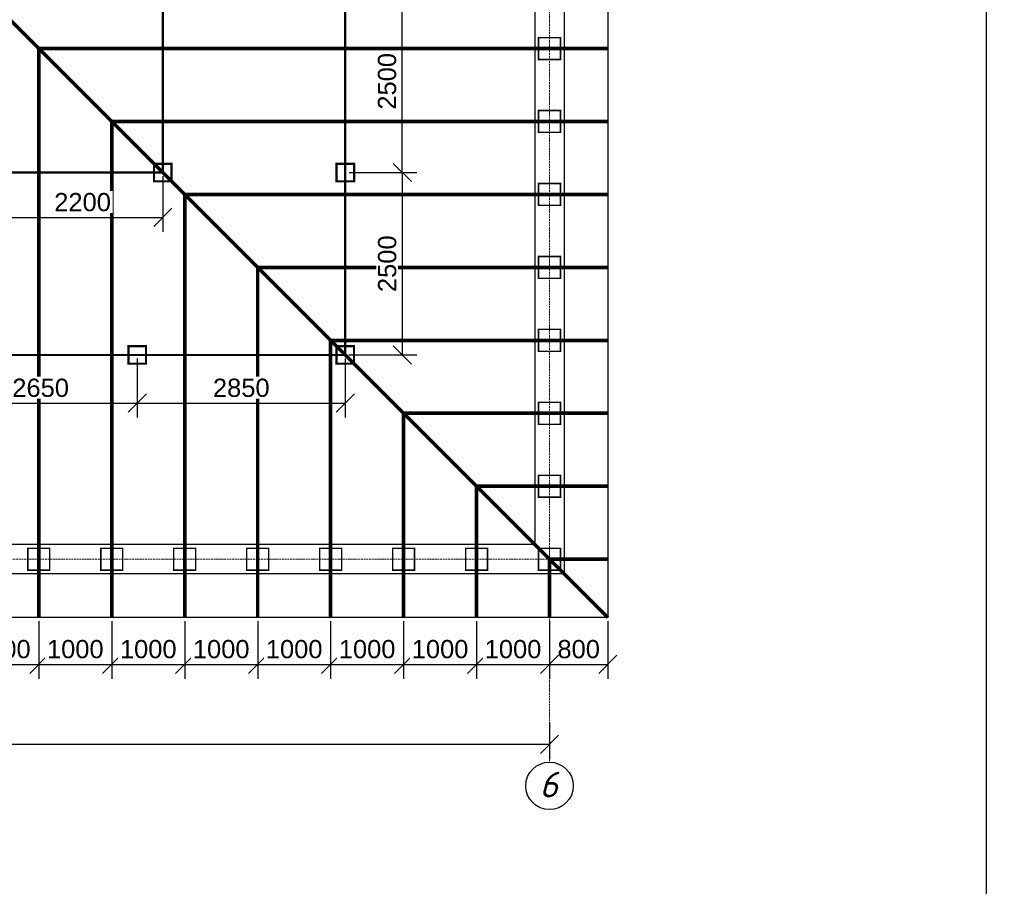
# Model space of a CAD drawing. Header units: millimetres. Extents: x 363306 to 7757304, y 1022887 to 1207196.
# Tile 690 of 1056: x 2379517 to 2393013, y 1065381 to 1077260. Entities that reach past the tile are written whole.
import ezdxf

# ---------------------------------------------------------------- set-up
doc = ezdxf.new("R2010")
doc.units = ezdxf.units.MM
doc.linetypes.add('ACAD_ISO10W100', pattern=[18, 12, -3, 0, -3])
doc.layers.add('0 @ 100', color=7, linetype='Continuous')
doc.layers.add('A3 pdf uchun', color=7, linetype='Continuous')
doc.layers.add('3 Стойка 150x150', color=94, linetype='Continuous', lineweight=30)
doc.layers.add('PLAN', color=250, linetype='Continuous', lineweight=25)
doc.styles.add('Arial Gyr', font='arial.ttf')
doc.styles.add('iso', font='isocpeur.TTF')
doc.styles.get("Standard").update_dxf_attribs({"font": 'isocpeui.ttf'})
doc.styles.add('ViTEXT', font='isocpeur.TTF')
doc.styles.add('ГОСТ 2.304', font='isocpeui.ttf')
doc.dimstyles.new('9580548', dxfattribs={"dimtxt": 250, "dimasz": 250, "dimexe": 200, "dimexo": 50, "dimgap": 80, "dimtad": 1, "dimtxsty": 'Arial Gyr', "dimblk": 'OBLIQUE', "dimcen": 2.5, "dimadec": 0, "dimazin": 0, "dimtfac": 1, "dimtmove": 0, "dimatfit": 1, "dimldrblk": 'OBLIQUE', "dimfxl": 0, "dimarcsym": 0})

# ---------------------------------------------------------------- blocks, each defined once
blk = doc.blocks.new('*U2058')
at = {"color": 5, "lineweight": 0, "const_width": 20}
blk.add_lwpolyline([(-150, 150), (150, 150), (150, -150), (-150, -150)], close=True, dxfattribs=at)
blk = doc.blocks.new('*U2059')
at = {"layer": 'A3 pdf uchun', "color": 0, "linetype": 'ByBlock', "lineweight": -2, "transparency": 16777216}
for p in [(19000, 0), (20000, 0), (21000, 0), (22000, 0), (23000, 0), (24000, 0)]:
    blk.add_blockref('*U2058', p, dxfattribs=at)
blk = doc.blocks.new('*U2054')
at = {"color": 5, "lineweight": 0, "const_width": 20}
blk.add_lwpolyline([(-150, 150), (150, 150), (150, -150), (-150, -150)], close=True, dxfattribs=at)
blk = doc.blocks.new('*U2055')
at = {"layer": 'A3 pdf uchun', "color": 0, "linetype": 'ByBlock', "lineweight": -2, "transparency": 16777216}
for p in [(0, 6000), (0, 5000), (0, 4000), (0, 3000), (0, 2000), (0, 1000), (0, 0)]:
    blk.add_blockref('*U2054', p, dxfattribs=at)
blk = doc.blocks.new('_Oblique')
at = {"color": 0, "linetype": 'ByBlock', "lineweight": -2}
blk.add_line((-0.5, -0.5), (0.5, 0.5), dxfattribs=at)
blk = doc.blocks.new('*D2060')
at = {"color": 0, "lineweight": -2, "ltscale": 0.05, "transparency": 16777216}
for p, q in [((2359779, 1067632), (2359779, 1067129)), ((2386779, 1067632), (2386779, 1067129)), ((2359779, 1067329), (2386779, 1067329))]:
    blk.add_line(p, q, dxfattribs=at)
at = {"layer": 'Defpoints', "color": 0, "lineweight": 30, "ltscale": 0.05, "transparency": 16777216}
for p in [(2359779, 1067682), (2386779, 1067682, 0), (2386779, 1067329)]:
    blk.add_point(p, dxfattribs=at)
at = {"color": 0, "lineweight": -2, "ltscale": 0.05, "transparency": 16777216, "xscale": 250, "yscale": 250, "zscale": 250, "rotation": 180}
blk.add_blockref('_Oblique', (2359779, 1067329), dxfattribs=at)
at = {"color": 0, "lineweight": -2, "ltscale": 0.05, "transparency": 16777216, "xscale": 250, "yscale": 250, "zscale": 250}
blk.add_blockref('_Oblique', (2386779, 1067329), dxfattribs=at)
at = {"color": 0, "lineweight": 0, "ltscale": 0.05, "transparency": 16777216, "insert": (2373279, 1067536), "char_height": 250, "attachment_point": 5, "style": 'Arial Gyr', "bg_fill": 3, "box_fill_scale": 1.1, "bg_fill_color": 256, "bg_fill_true_color": 13158600, "bg_fill_transparency": 0}
blk.add_mtext('26300', dxfattribs=at)
blk = doc.blocks.new('*D2112')
at = {"color": 0, "lineweight": -2, "ltscale": 0.05, "transparency": 16777216}
for p, q in [((2378779, 1069015), (2378779, 1068224)), ((2379779, 1069015), (2379779, 1068224)), ((2378779, 1068424), (2379779, 1068424))]:
    blk.add_line(p, q, dxfattribs=at)
at = {"layer": 'Defpoints', "color": 0, "lineweight": 30, "ltscale": 0.05, "transparency": 16777216}
for p in [(2378779, 1069065), (2379779, 1069065), (2379779, 1068424)]:
    blk.add_point(p, dxfattribs=at)
at = {"color": 0, "lineweight": -2, "ltscale": 0.05, "transparency": 16777216, "xscale": 250, "yscale": 250, "zscale": 250, "rotation": 180}
blk.add_blockref('_Oblique', (2378779, 1068424), dxfattribs=at)
at = {"color": 0, "lineweight": -2, "ltscale": 0.05, "transparency": 16777216, "xscale": 250, "yscale": 250, "zscale": 250}
blk.add_blockref('_Oblique', (2379779, 1068424), dxfattribs=at)
at = {"color": 0, "lineweight": 0, "ltscale": 0.05, "transparency": 16777216, "insert": (2379279, 1068631), "char_height": 250, "attachment_point": 5, "style": 'Arial Gyr', "bg_fill": 3, "box_fill_scale": 1.1, "bg_fill_color": 256, "bg_fill_true_color": 13158600, "bg_fill_transparency": 0}
blk.add_mtext('1000', dxfattribs=at)
blk = doc.blocks.new('*D2113')
at = {"color": 0, "lineweight": -2, "ltscale": 0.05, "transparency": 16777216}
for p, q in [((2379779, 1069015), (2379779, 1068224)), ((2380779, 1069015), (2380779, 1068224)), ((2379779, 1068424), (2380779, 1068424))]:
    blk.add_line(p, q, dxfattribs=at)
at = {"layer": 'Defpoints', "color": 0, "lineweight": 30, "ltscale": 0.05, "transparency": 16777216}
for p in [(2379779, 1069065), (2380779, 1069065), (2380779, 1068424)]:
    blk.add_point(p, dxfattribs=at)
at = {"color": 0, "lineweight": -2, "ltscale": 0.05, "transparency": 16777216, "xscale": 250, "yscale": 250, "zscale": 250, "rotation": 180}
blk.add_blockref('_Oblique', (2379779, 1068424), dxfattribs=at)
at = {"color": 0, "lineweight": -2, "ltscale": 0.05, "transparency": 16777216, "xscale": 250, "yscale": 250, "zscale": 250}
blk.add_blockref('_Oblique', (2380779, 1068424), dxfattribs=at)
at = {"color": 0, "lineweight": 0, "ltscale": 0.05, "transparency": 16777216, "insert": (2380279, 1068631), "char_height": 250, "attachment_point": 5, "style": 'Arial Gyr', "bg_fill": 3, "box_fill_scale": 1.1, "bg_fill_color": 256, "bg_fill_true_color": 13158600, "bg_fill_transparency": 0}
blk.add_mtext('1000', dxfattribs=at)
blk = doc.blocks.new('*D2114')
at = {"color": 0, "lineweight": -2, "ltscale": 0.05, "transparency": 16777216}
for p, q in [((2380779, 1069015), (2380779, 1068224)), ((2381779, 1069015), (2381779, 1068224)), ((2380779, 1068424), (2381779, 1068424))]:
    blk.add_line(p, q, dxfattribs=at)
at = {"layer": 'Defpoints', "color": 0, "lineweight": 30, "ltscale": 0.05, "transparency": 16777216}
for p in [(2380779, 1069065), (2381779, 1069065), (2381779, 1068424)]:
    blk.add_point(p, dxfattribs=at)
at = {"color": 0, "lineweight": -2, "ltscale": 0.05, "transparency": 16777216, "xscale": 250, "yscale": 250, "zscale": 250, "rotation": 180}
blk.add_blockref('_Oblique', (2380779, 1068424), dxfattribs=at)
at = {"color": 0, "lineweight": -2, "ltscale": 0.05, "transparency": 16777216, "xscale": 250, "yscale": 250, "zscale": 250}
blk.add_blockref('_Oblique', (2381779, 1068424), dxfattribs=at)
at = {"color": 0, "lineweight": 0, "ltscale": 0.05, "transparency": 16777216, "insert": (2381279, 1068631), "char_height": 250, "attachment_point": 5, "style": 'Arial Gyr', "bg_fill": 3, "box_fill_scale": 1.1, "bg_fill_color": 256, "bg_fill_true_color": 13158600, "bg_fill_transparency": 0}
blk.add_mtext('1000', dxfattribs=at)
blk = doc.blocks.new('*D2115')
at = {"color": 0, "lineweight": -2, "ltscale": 0.05, "transparency": 16777216}
for p, q in [((2381779, 1069015), (2381779, 1068224)), ((2382779, 1069015), (2382779, 1068224)), ((2381779, 1068424), (2382779, 1068424))]:
    blk.add_line(p, q, dxfattribs=at)
at = {"layer": 'Defpoints', "color": 0, "lineweight": 30, "ltscale": 0.05, "transparency": 16777216}
for p in [(2381779, 1069065), (2382779, 1069065), (2382779, 1068424)]:
    blk.add_point(p, dxfattribs=at)
at = {"color": 0, "lineweight": -2, "ltscale": 0.05, "transparency": 16777216, "xscale": 250, "yscale": 250, "zscale": 250, "rotation": 180}
blk.add_blockref('_Oblique', (2381779, 1068424), dxfattribs=at)
at = {"color": 0, "lineweight": -2, "ltscale": 0.05, "transparency": 16777216, "xscale": 250, "yscale": 250, "zscale": 250}
blk.add_blockref('_Oblique', (2382779, 1068424), dxfattribs=at)
at = {"color": 0, "lineweight": 0, "ltscale": 0.05, "transparency": 16777216, "insert": (2382279, 1068631), "char_height": 250, "attachment_point": 5, "style": 'Arial Gyr', "bg_fill": 3, "box_fill_scale": 1.1, "bg_fill_color": 256, "bg_fill_true_color": 13158600, "bg_fill_transparency": 0}
blk.add_mtext('1000', dxfattribs=at)
blk = doc.blocks.new('*D2116')
at = {"color": 0, "lineweight": -2, "ltscale": 0.05, "transparency": 16777216}
for p, q in [((2382779, 1069015), (2382779, 1068224)), ((2383779, 1069015), (2383779, 1068224)), ((2382779, 1068424), (2383779, 1068424))]:
    blk.add_line(p, q, dxfattribs=at)
at = {"layer": 'Defpoints', "color": 0, "lineweight": 30, "ltscale": 0.05, "transparency": 16777216}
for p in [(2382779, 1069065), (2383779, 1069065), (2383779, 1068424)]:
    blk.add_point(p, dxfattribs=at)
at = {"color": 0, "lineweight": -2, "ltscale": 0.05, "transparency": 16777216, "xscale": 250, "yscale": 250, "zscale": 250, "rotation": 180}
blk.add_blockref('_Oblique', (2382779, 1068424), dxfattribs=at)
at = {"color": 0, "lineweight": -2, "ltscale": 0.05, "transparency": 16777216, "xscale": 250, "yscale": 250, "zscale": 250}
blk.add_blockref('_Oblique', (2383779, 1068424), dxfattribs=at)
at = {"color": 0, "lineweight": 0, "ltscale": 0.05, "transparency": 16777216, "insert": (2383279, 1068631), "char_height": 250, "attachment_point": 5, "style": 'Arial Gyr', "bg_fill": 3, "box_fill_scale": 1.1, "bg_fill_color": 256, "bg_fill_true_color": 13158600, "bg_fill_transparency": 0}
blk.add_mtext('1000', dxfattribs=at)
blk = doc.blocks.new('*D2117')
at = {"color": 0, "lineweight": -2, "ltscale": 0.05, "transparency": 16777216}
for p, q in [((2383779, 1069015), (2383779, 1068224)), ((2384779, 1069015), (2384779, 1068224)), ((2383779, 1068424), (2384779, 1068424))]:
    blk.add_line(p, q, dxfattribs=at)
at = {"layer": 'Defpoints', "color": 0, "lineweight": 30, "ltscale": 0.05, "transparency": 16777216}
for p in [(2383779, 1069065), (2384779, 1069065), (2384779, 1068424)]:
    blk.add_point(p, dxfattribs=at)
at = {"color": 0, "lineweight": -2, "ltscale": 0.05, "transparency": 16777216, "xscale": 250, "yscale": 250, "zscale": 250, "rotation": 180}
blk.add_blockref('_Oblique', (2383779, 1068424), dxfattribs=at)
at = {"color": 0, "lineweight": -2, "ltscale": 0.05, "transparency": 16777216, "xscale": 250, "yscale": 250, "zscale": 250}
blk.add_blockref('_Oblique', (2384779, 1068424), dxfattribs=at)
at = {"color": 0, "lineweight": 0, "ltscale": 0.05, "transparency": 16777216, "insert": (2384279, 1068631), "char_height": 250, "attachment_point": 5, "style": 'Arial Gyr', "bg_fill": 3, "box_fill_scale": 1.1, "bg_fill_color": 256, "bg_fill_true_color": 13158600, "bg_fill_transparency": 0}
blk.add_mtext('1000', dxfattribs=at)
blk = doc.blocks.new('*D2118')
at = {"color": 0, "lineweight": -2, "ltscale": 0.05, "transparency": 16777216}
for p, q in [((2384779, 1069015), (2384779, 1068224)), ((2385779, 1069015), (2385779, 1068224)), ((2384779, 1068424), (2385779, 1068424))]:
    blk.add_line(p, q, dxfattribs=at)
at = {"layer": 'Defpoints', "color": 0, "lineweight": 30, "ltscale": 0.05, "transparency": 16777216}
for p in [(2384779, 1069065), (2385779, 1069065), (2385779, 1068424)]:
    blk.add_point(p, dxfattribs=at)
at = {"color": 0, "lineweight": -2, "ltscale": 0.05, "transparency": 16777216, "xscale": 250, "yscale": 250, "zscale": 250, "rotation": 180}
blk.add_blockref('_Oblique', (2384779, 1068424), dxfattribs=at)
at = {"color": 0, "lineweight": -2, "ltscale": 0.05, "transparency": 16777216, "xscale": 250, "yscale": 250, "zscale": 250}
blk.add_blockref('_Oblique', (2385779, 1068424), dxfattribs=at)
at = {"color": 0, "lineweight": 0, "ltscale": 0.05, "transparency": 16777216, "insert": (2385279, 1068631), "char_height": 250, "attachment_point": 5, "style": 'Arial Gyr', "bg_fill": 3, "box_fill_scale": 1.1, "bg_fill_color": 256, "bg_fill_true_color": 13158600, "bg_fill_transparency": 0}
blk.add_mtext('1000', dxfattribs=at)
blk = doc.blocks.new('*D2294')
at = {"color": 0, "lineweight": -2, "ltscale": 0.05, "transparency": 16777216}
for p, q in [((2386779, 1069015), (2386779, 1068224)), ((2387579, 1069015), (2387579, 1068224)), ((2386779, 1068424), (2387579, 1068424))]:
    blk.add_line(p, q, dxfattribs=at)
at = {"layer": 'Defpoints', "color": 0, "lineweight": 30, "ltscale": 0.05, "transparency": 16777216}
for p in [(2386779, 1069065), (2387579, 1069065), (2387579, 1068424)]:
    blk.add_point(p, dxfattribs=at)
at = {"color": 0, "lineweight": -2, "ltscale": 0.05, "transparency": 16777216, "xscale": 250, "yscale": 250, "zscale": 250, "rotation": 180}
blk.add_blockref('_Oblique', (2386779, 1068424), dxfattribs=at)
at = {"color": 0, "lineweight": -2, "ltscale": 0.05, "transparency": 16777216, "xscale": 250, "yscale": 250, "zscale": 250}
blk.add_blockref('_Oblique', (2387579, 1068424), dxfattribs=at)
at = {"color": 0, "lineweight": 0, "ltscale": 0.05, "transparency": 16777216, "insert": (2387179, 1068631), "char_height": 250, "attachment_point": 5, "style": 'Arial Gyr', "bg_fill": 3, "box_fill_scale": 1.1, "bg_fill_color": 256, "bg_fill_true_color": 13158600, "bg_fill_transparency": 0}
blk.add_mtext('800', dxfattribs=at)
blk = doc.blocks.new('*D2272')
at = {"color": 0, "lineweight": -2, "ltscale": 0.05, "transparency": 16777216}
for p, q in [((2384031, 1075165), (2384962, 1075165)), ((2384762, 1072665), (2384762, 1075165)), ((2384029, 1072665), (2384962, 1072665))]:
    blk.add_line(p, q, dxfattribs=at)
at = {"layer": 'Defpoints', "color": 0, "lineweight": 30, "ltscale": 0.05, "transparency": 16777216}
for p in [(2383981, 1075165), (2384762, 1075165), (2383979, 1072665)]:
    blk.add_point(p, dxfattribs=at)
at = {"color": 0, "lineweight": -2, "ltscale": 0.05, "transparency": 16777216, "xscale": 250, "yscale": 250, "zscale": 250}
for p, rotation in [((2384762, 1075165), 90), ((2384762, 1072665), 270)]:
    blk.add_blockref('_Oblique', p, dxfattribs=dict(at, rotation=rotation))
at = {"color": 0, "lineweight": 0, "ltscale": 0.05, "transparency": 16777216, "insert": (2384555, 1073915), "char_height": 250, "attachment_point": 5, "rotation": 90, "style": 'Arial Gyr', "bg_fill": 3, "box_fill_scale": 1.1, "bg_fill_color": 256, "bg_fill_true_color": 13158600, "bg_fill_transparency": 0}
blk.add_mtext('2500', dxfattribs=at)
blk = doc.blocks.new('*D2273')
at = {"color": 0, "lineweight": -2, "ltscale": 0.05, "transparency": 16777216}
for p, q in [((2383911, 1077665), (2384961, 1077665)), ((2384761, 1075165), (2384761, 1077665)), ((2384031, 1075165), (2384961, 1075165))]:
    blk.add_line(p, q, dxfattribs=at)
at = {"layer": 'Defpoints', "color": 0, "lineweight": 30, "ltscale": 0.05, "transparency": 16777216}
for p in [(2383861, 1077665), (2384761, 1077665), (2383981, 1075165)]:
    blk.add_point(p, dxfattribs=at)
at = {"color": 0, "lineweight": -2, "ltscale": 0.05, "transparency": 16777216, "xscale": 250, "yscale": 250, "zscale": 250}
for p, rotation in [((2384761, 1077665), 90), ((2384761, 1075165), 270)]:
    blk.add_blockref('_Oblique', p, dxfattribs=dict(at, rotation=rotation))
at = {"color": 0, "lineweight": 0, "ltscale": 0.05, "transparency": 16777216, "insert": (2384553, 1076415), "char_height": 250, "attachment_point": 5, "rotation": 90, "style": 'Arial Gyr', "bg_fill": 3, "box_fill_scale": 1.1, "bg_fill_color": 256, "bg_fill_true_color": 13158600, "bg_fill_transparency": 0}
blk.add_mtext('2500', dxfattribs=at)
blk = doc.blocks.new('*D2071')
at = {"color": 0, "lineweight": -2, "ltscale": 0.05, "transparency": 16777216}
for p, q in [((2385779, 1069015), (2385779, 1068224)), ((2386779, 1069015), (2386779, 1068224)), ((2385779, 1068424), (2386779, 1068424))]:
    blk.add_line(p, q, dxfattribs=at)
at = {"layer": 'Defpoints', "color": 0, "lineweight": 30, "ltscale": 0.05, "transparency": 16777216}
for p in [(2385779, 1069065), (2386779, 1069065), (2386779, 1068424)]:
    blk.add_point(p, dxfattribs=at)
at = {"color": 0, "lineweight": -2, "ltscale": 0.05, "transparency": 16777216, "xscale": 250, "yscale": 250, "zscale": 250, "rotation": 180}
blk.add_blockref('_Oblique', (2385779, 1068424), dxfattribs=at)
at = {"color": 0, "lineweight": -2, "ltscale": 0.05, "transparency": 16777216, "xscale": 250, "yscale": 250, "zscale": 250}
blk.add_blockref('_Oblique', (2386779, 1068424), dxfattribs=at)
at = {"color": 0, "lineweight": 0, "ltscale": 0.05, "transparency": 16777216, "insert": (2386279, 1068631), "char_height": 250, "attachment_point": 5, "style": 'Arial Gyr', "bg_fill": 3, "box_fill_scale": 1.1, "bg_fill_color": 256, "bg_fill_true_color": 13158600, "bg_fill_transparency": 0}
blk.add_mtext('1000', dxfattribs=at)
blk = doc.blocks.new('*D2090')
at = {"color": 0, "lineweight": -2, "ltscale": 0.05, "transparency": 16777216}
for p, q in [((2378479, 1072615), (2378479, 1071806)), ((2381129, 1072615), (2381129, 1071806)), ((2378479, 1072006), (2381129, 1072006))]:
    blk.add_line(p, q, dxfattribs=at)
at = {"layer": 'Defpoints', "color": 0, "lineweight": 30, "ltscale": 0.05, "transparency": 16777216}
for p in [(2378479, 1072665), (2381129, 1072665), (2381129, 1072006)]:
    blk.add_point(p, dxfattribs=at)
at = {"color": 0, "lineweight": -2, "ltscale": 0.05, "transparency": 16777216, "xscale": 250, "yscale": 250, "zscale": 250, "rotation": 180}
blk.add_blockref('_Oblique', (2378479, 1072006), dxfattribs=at)
at = {"color": 0, "lineweight": -2, "ltscale": 0.05, "transparency": 16777216, "xscale": 250, "yscale": 250, "zscale": 250}
blk.add_blockref('_Oblique', (2381129, 1072006), dxfattribs=at)
at = {"color": 0, "lineweight": 0, "ltscale": 0.05, "transparency": 16777216, "insert": (2379804, 1072213), "char_height": 250, "attachment_point": 5, "style": 'Arial Gyr', "bg_fill": 3, "box_fill_scale": 1.1, "bg_fill_color": 256, "bg_fill_true_color": 13158600, "bg_fill_transparency": 0}
blk.add_mtext('2650', dxfattribs=at)
blk = doc.blocks.new('*D2091')
at = {"color": 0, "lineweight": -2, "ltscale": 0.05, "transparency": 16777216}
for p, q in [((2381129, 1072615), (2381129, 1071806)), ((2383979, 1072615), (2383979, 1071806)), ((2381129, 1072006), (2383979, 1072006))]:
    blk.add_line(p, q, dxfattribs=at)
at = {"layer": 'Defpoints', "color": 0, "lineweight": 30, "ltscale": 0.05, "transparency": 16777216}
for p in [(2381129, 1072665), (2383979, 1072665), (2383979, 1072006)]:
    blk.add_point(p, dxfattribs=at)
at = {"color": 0, "lineweight": -2, "ltscale": 0.05, "transparency": 16777216, "xscale": 250, "yscale": 250, "zscale": 250, "rotation": 180}
blk.add_blockref('_Oblique', (2381129, 1072006), dxfattribs=at)
at = {"color": 0, "lineweight": -2, "ltscale": 0.05, "transparency": 16777216, "xscale": 250, "yscale": 250, "zscale": 250}
blk.add_blockref('_Oblique', (2383979, 1072006), dxfattribs=at)
at = {"color": 0, "lineweight": 0, "ltscale": 0.05, "transparency": 16777216, "insert": (2382554, 1072213), "char_height": 250, "attachment_point": 5, "style": 'Arial Gyr', "bg_fill": 3, "box_fill_scale": 1.1, "bg_fill_color": 256, "bg_fill_true_color": 13158600, "bg_fill_transparency": 0}
blk.add_mtext('2850', dxfattribs=at)
blk = doc.blocks.new('*D2092')
at = {"color": 0, "lineweight": -2, "ltscale": 0.05, "transparency": 16777216}
for p, q in [((2379279, 1075115), (2379279, 1074350)), ((2381479, 1075115), (2381479, 1074350)), ((2379279, 1074550), (2381479, 1074550))]:
    blk.add_line(p, q, dxfattribs=at)
at = {"layer": 'Defpoints', "color": 0, "lineweight": 30, "ltscale": 0.05, "transparency": 16777216}
for p in [(2379279, 1075165), (2381479, 1075165), (2381479, 1074550)]:
    blk.add_point(p, dxfattribs=at)
at = {"color": 0, "lineweight": -2, "ltscale": 0.05, "transparency": 16777216, "xscale": 250, "yscale": 250, "zscale": 250, "rotation": 180}
blk.add_blockref('_Oblique', (2379279, 1074550), dxfattribs=at)
at = {"color": 0, "lineweight": -2, "ltscale": 0.05, "transparency": 16777216, "xscale": 250, "yscale": 250, "zscale": 250}
blk.add_blockref('_Oblique', (2381479, 1074550), dxfattribs=at)
at = {"color": 0, "lineweight": 0, "ltscale": 0.05, "transparency": 16777216, "insert": (2380379, 1074758), "char_height": 250, "attachment_point": 5, "style": 'Arial Gyr', "bg_fill": 3, "box_fill_scale": 1.1, "bg_fill_color": 256, "bg_fill_true_color": 13158600, "bg_fill_transparency": 0}
blk.add_mtext('2200', dxfattribs=at)

msp = doc.modelspace()

# ---------------------------------------------------------------- linework, layer by layer
at = {"ltscale": 100}
for p, q in [((2387578.794, 1086264.671, 0), (2387578.794, 1069064.671, 0)), ((2387578.794, 1069064.671, 0), (2358978.794, 1069064.671, 0))]:
    msp.add_line(p, q, dxfattribs=at)
at = {"color": 252, "ltscale": 800}
for p, q in [((2386978.794, 1085664.671, 0), (2386978.794, 1069664.671, 0)), ((2386578.794, 1085264.671, 0), (2386578.794, 1070064.671, 0)), ((2386578.794, 1070064.671, 0), (2359978.794, 1070064.671, 0)), ((2386978.794, 1069664.671, 0), (2359578.794, 1069664.671, 0))]:
    msp.add_line(p, q, dxfattribs=at)
at = {"color": 251, "linetype": 'ACAD_ISO10W100', "lineweight": 9, "ltscale": 2, "true_color": 0x636466}
for p, q in [((2386778.794, 1085464.671, 0), (2386778.794, 1067083.448, 0)), ((2356039.626, 1069864.671, 0), (2386778.794, 1069864.671, 0))]:
    msp.add_line(p, q, dxfattribs=at)
at = {"color": 5, "lineweight": 30}
msp.add_lwpolyline([(2353262.779, 1088178.072), (2392762.779, 1088178.072), (2392762.779, 1059478.072), (2353262.779, 1059478.072)], close=True, dxfattribs=at)
at = {"color": 159, "lineweight": 0, "true_color": 0x22346e, "const_width": 50, "elevation": 0}
msp.add_lwpolyline([(2387578.794, 1069064.671), (2378978.794, 1077664.671), (2387578.794, 1086264.671)], dxfattribs=at)
at = {"color": 18, "lineweight": 0, "true_color": 0x000000, "const_width": 30, "elevation": 0}
for points in [[(2362578.794, 1072664.671), (2383978.794, 1072664.671), (2383978.794, 1082664.671), (2362578.794, 1082664.671)], [(2365078.794, 1075164.671), (2381478.794, 1075164.671), (2381478.794, 1080164.671), (2365078.794, 1080164.671)]]:
    msp.add_lwpolyline(points, close=True, dxfattribs=at)
at = {"color": 116, "lineweight": 0, "true_color": 0x136734, "const_width": 50, "elevation": 0}
for points in [[(2379778.794, 1076864.671), (2379778.794, 1069064.671)], [(2379778.794, 1076864.671), (2387578.794, 1076864.671)], [(2380778.794, 1075864.671), (2380778.794, 1069064.671)], [(2380778.794, 1075864.671), (2387578.794, 1075864.671)], [(2381778.794, 1074864.671), (2381778.794, 1069064.671)], [(2381778.794, 1074864.671), (2387578.794, 1074864.671)], [(2382778.794, 1073864.671), (2382778.794, 1069064.671)], [(2382778.794, 1073864.671), (2387578.794, 1073864.671)], [(2383778.794, 1072864.671), (2383778.794, 1069064.671)], [(2383778.794, 1072864.671), (2387578.794, 1072864.671)], [(2384778.794, 1071864.671), (2384778.794, 1069064.671)], [(2384778.794, 1071864.671), (2387578.794, 1071864.671)], [(2385778.794, 1070864.671), (2385778.794, 1069064.671)], [(2385778.794, 1070864.671), (2387578.794, 1070864.671)], [(2386778.794, 1069864.671), (2386778.794, 1069064.671)], [(2386778.794, 1069864.671), (2387578.794, 1069864.671)]]:
    msp.add_lwpolyline(points, dxfattribs=at)
at = {"color": 5, "lineweight": 0, "const_width": 20, "elevation": 0}
for points in [[(2385628.794, 1069714.671), (2385928.794, 1069714.671), (2385928.794, 1070014.671), (2385628.794, 1070014.671)], [(2386628.794, 1070014.671), (2386928.794, 1070014.671), (2386928.794, 1069714.671), (2386628.794, 1069714.671)]]:
    msp.add_lwpolyline(points, close=True, dxfattribs=at)
at = {"layer": '3 Стойка 150x150', "color": 244, "lineweight": 35, "true_color": 0x991b1e, "const_width": 30, "elevation": 0}
for points in [[(2381598.4, 1075044.671), (2381358.4, 1075044.671), (2381358.4, 1075284.671), (2381598.4, 1075284.671)], [(2384100.599, 1075044.671), (2383860.599, 1075044.671), (2383860.599, 1075284.671), (2384100.599, 1075284.671)], [(2381008.794, 1072544.671), (2381248.794, 1072544.671), (2381248.794, 1072784.671), (2381008.794, 1072784.671)]]:
    msp.add_lwpolyline(points, close=True, dxfattribs=at)
at = {"layer": 'PLAN', "color": 158, "lineweight": 30}
msp.add_circle((2386778.794, 1066758.563, 0), 324.885, dxfattribs=at)

# ---------------------------------------------------------------- block references
at = {"layer": 'A3 pdf uchun', "color": 18, "lineweight": 30, "true_color": 0x000000}
for name, p in [('*U2055', (2386778.794, 1070864.671, 0)), ('*U2059', (2360778.794, 1069864.671, 0))]:
    msp.add_blockref(name, p, dxfattribs=at)

# ---------------------------------------------------------------- texts
at = {"color": 7, "linetype": 'Continuous', "lineweight": -3, "insert": (2337050.522, 1083049.577, 0), "char_height": 250, "width": 12330.66749, "attachment_point": 1, "style": 'ViTEXT'}
msp.add_mtext('{\\fISOCPEUR|b1|i1|c204|p34;\\C256;\\c0;       \\A1;\\H1.17391x;Состав кровли.\\A0;\\P\\pi-511.11,l511.11,t255.555;\\fISOCPEUR|b0|i1|c204|p34;\\H0.92593x;1.^I Металлические профилированные листы с полимерными покрытиями с обеих сторон по деревянным конструкциям (РСТУз 24045-94) Н35-1000-0,50 мм.\\fISOCPEUR|b1|i1|c204|p34;\\P\\pi0,l0,tz;\\fISOCPEUR|b0|i1|c204|p34;2. Цемента песчаное стяжка, толщиной 50мм, (приложения 1, пункт 71, КМК 2.01.04-2018), aрмированная сетка Ø3 АСК ( АБК ) шаг 150 х 150 мм. с устройством дефор. швов с шаг 6,0 х 6,0 м (с заполнением д.ш. герметиком).\\P3. Гидроизоляционная мембрана из профиллированная полиэтиленовая рулонная толщиной 0,45мм -1 слоя.\\P4. Утеплитель - минераловатные плиты рулонные TC 040, толщиной 100мм.\\P5. Полиэтиленовая пленка, толщиной 2 мм.\\P6. Сборная железобетонная плита покрытия - 220 мм}', dxfattribs=at)
at = {"color": 0, "lineweight": -2, "ltscale": 5, "insert": (1348958.4, 1070865.149), "char_height": 300, "width": 17773.54363, "attachment_point": 1, "style": 'iso'}
msp.add_mtext('\\pi7162.827;{\\fISOCPEUR|b0|i1|c204|p34;Примечание:\\P\\pi0;1. \\C256;Данный лист читать совместно с листами\\C0; КP- \\P2. Горизонтальные сетки СГ-1, СГ-2, СГ-3  устраиваются по длине в стенах и в перегородках, через каждый 600 мм расстояние по высоте.\\P\\C256;3. Стены  выполнить из газоблока изготавливается автоклавным методом D600/\\PКладку выполнить с применением однорядной перевязки\\P5.Контроль качества материалов и работ выполнять согласно указаниям \\PКМК 2.01.03-19, КМК 3.03.01-98 и ППР.\\P6. Все внутренние дверные отверстие монтажировать на отм. +2,100.\\P7. Прочность клеевого состава или раствора должна обеспечить величину нормального сцепления не менее 1,2 кгс/см².}', dxfattribs=at)
at = {"insert": (2316932.162, 1068179.989, 0), "char_height": 260, "width": 4079.59155, "attachment_point": 4}
msp.add_mtext('\\pi388.99274;Водосточная труба\\P\\pi976.94729;150 х 100 мм. ', dxfattribs=at)
at = {"layer": '0 @ 100', "color": 7, "insert": (761996.908, 1075986.433), "char_height": 318.940213, "width": 19697.5359, "attachment_point": 4, "style": 'ГОСТ 2.304'}
msp.add_mtext('\\pi5457.36288;{\\fISOCPEUR|b1|i1|c204|p34;Характеристика участка строительства:\\P\\pi0;\\P}Расчетная зимняя температура воздух 15 °С.\\PСкоростной напор ветра   - 38кг/м2.\\PВес снегового покрова    - 50кг/м2.\\PКлассификация зданий по функциональной пожарной опасности - Ф 4.1 \\PКоэффициент надежности по назначению - 0.95\\P\\P^IПроектом разработано подъёмник для мало мобильных граждан населения грузоподъемностью 250 кг. скоростью 0,25 см/с. Двери шахт подъёмника противопожарные с пределом огнестойкости El 30. Подъёмники оборудованы кабинами габаритами 1500х1500 мм, ширина дверей кабины обеспечивает проезд инвалидной коляски. Для экстренных случаев подъёмник оснащен дополнительным аккумулятором и механическим спуском для безопасного спуска пассажира в нулевую отметку. Так же в дверях подъёмника установлены замки датчики которые открываются с ключевыми картами, чтобы открыть двери подъёмника.\\P^IС внешней и внутренней стороны наружных стен предусмотрено обшивка из аквапанелей толщиной 12,5мм с утеплением из минераловатной ваты на кварцевой основе, А =0,040 Вт/мС, толщиной 100мм. (по теплотехническому расчету). Наружная отделка из органическое стекло.\\P^IПодрядчик обязан предоставить заказчику сертификаты соответствия и пожарной безопасности на фасадную систему и все применяемые в данной системе материалы и изделия.\\PКонструкции, изделия и материалы применены по действующим стандартам, ТУ, сертификатам. На путях эвакуации используются отделочные материалы, соответствующие требованиям п. 5.25 ШНК 2.01.02-04.\\PОтделка стен с внутренней стороны окраска водоэмульсионными красками светлых тонов. Во внутренней и наружной отделке использованы современные отделочные материалы используемые на территории Республики Узбекистан.\\P^IКрыша - скатная из металлических профилированных листов с полимерными покрытиями с обеих сторон толщ.0,55мм по металлическим конструкциям.\\P^IПо периметру наружных стен устраивается бетонная отмостка. Бетон кл.В 7,5 шириной 1000 мм, толщиной 50 мм по гравийному основанию толщиной 100 мм -150 мм.\\P^IВсе строительно-монтажные работы вести согласно указаний соответствующих строительных норм и проекта производства работ (П.П.Р.) на основании ШНК 3.01.01 - 03 и КМК 3.01.02 - 00.', dxfattribs=at)
at = {"layer": 'PLAN', "lineweight": 30, "insert": (2386894.577, 1066951.351, 0), "char_height": 350, "width": 338.65741, "attachment_point": 3}
msp.add_mtext('6', dxfattribs=at)

# ---------------------------------------------------------------- next in the draw order: dimensions: what is measured, and where the dimension line sits
at = {"color": 18, "lineweight": 0, "ltscale": 0.05, "true_color": 0x000000}
dim = msp.add_linear_dim(base=(2384762.439, 1075164.671, 0), p1=(2383978.794, 1072664.671, 0), p2=(2383980.599, 1075164.671, 0), angle=90, dimstyle='9580548', override={"dimdec": 0, "dimtdec": 0, "dimfxl": 10, "dimtfill": 1, "dimarcsym": 2}, dxfattribs=at)
dim.commit()
dim.dimension.update_dxf_attribs({"geometry": '*D2272', "text_midpoint": (2384554.796, 1073914.671, 0)})
for base, p1, p2, override, picture, middle in [((2381478.794, 1074550.44, 0), (2379279.097, 1075164.671, 0), (2381478.794, 1075164.671, 0), {"dimdec": 0, "dimtdec": 0, "dimtmove": 1, "dimfxl": 10, "dimtfill": 1, "dimarcsym": 2}, '*D2092', (2380378.946, 1074758.084, 0)), ((2381128.794, 1072005.748, 0), (2378478.794, 1072664.671, 0), (2381128.794, 1072664.671, 0), {"dimdec": 0, "dimtdec": 0, "dimfxl": 10, "dimtfill": 1, "dimarcsym": 2}, '*D2090', (2379803.794, 1072213.392, 0)), ((2379778.794, 1068423.633, 0), (2378778.794, 1069064.671, 0), (2379778.794, 1069064.671, 0), {"dimdec": 0, "dimtdec": 0, "dimtmove": 1, "dimfxl": 10, "dimtfill": 1, "dimarcsym": 2}, '*D2112', (2379278.794, 1068631.276, 0)), ((2387578.794, 1068423.633, 0), (2386778.794, 1069064.671, 0), (2387578.794, 1069064.671, 0), {"dimdec": 0, "dimtdec": 0, "dimfxl": 10, "dimtfill": 1, "dimarcsym": 2}, '*D2294', (2387178.794, 1068631.276, 0))]:
    dim = msp.add_linear_dim(base=base, p1=p1, p2=p2, dimstyle='9580548', override=override, dxfattribs=at)
    dim.commit()
    dim.dimension.update_dxf_attribs({"geometry": picture, "text_midpoint": middle})
dim = msp.add_linear_dim(base=(2386778.794, 1067328.536, 0), p1=(2359778.794, 1067681.734, 0), p2=(2386778.794, 1067681.734, 0), text='26300', dimstyle='9580548', override={"dimdec": 0, "dimtdec": 0, "dimfxl": 10, "dimtfill": 1, "dimarcsym": 2}, dxfattribs=at)
dim.commit()
dim.dimension.update_dxf_attribs({"geometry": '*D2060', "text_midpoint": (2373278.794, 1067536.265, 0)})

# ---------------------------------------------------------------- next in the draw order: linework, layer by layer
at = {"layer": '3 Стойка 150x150', "color": 244, "lineweight": 35, "true_color": 0x991b1e, "const_width": 30, "elevation": 0}
msp.add_lwpolyline([(2383858.794, 1072544.671), (2384098.794, 1072544.671), (2384098.794, 1072784.671), (2383858.794, 1072784.671)], close=True, dxfattribs=at)

# ---------------------------------------------------------------- next in the draw order: dimensions: what is measured, and where the dimension line sits
at = {"color": 18, "lineweight": 0, "ltscale": 0.05, "true_color": 0x000000}
dim = msp.add_linear_dim(base=(2384760.634, 1077664.671, 0), p1=(2383980.599, 1075164.671, 0), p2=(2383860.599, 1077664.671, 0), angle=90, dimstyle='9580548', override={"dimdec": 0, "dimtdec": 0, "dimtmove": 1, "dimfxl": 10, "dimtfill": 1, "dimarcsym": 2}, dxfattribs=at)
dim.commit()
dim.dimension.update_dxf_attribs({"geometry": '*D2273', "text_midpoint": (2384552.991, 1076414.671, 0)})
dim = msp.add_linear_dim(base=(2380778.794, 1068423.633, 0), p1=(2379778.794, 1069064.671, 0), p2=(2380778.794, 1069064.671, 0), dimstyle='9580548', override={"dimdec": 0, "dimtdec": 0, "dimtmove": 1, "dimfxl": 10, "dimtfill": 1, "dimarcsym": 2}, dxfattribs=at)
dim.commit()
dim.dimension.update_dxf_attribs({"geometry": '*D2113', "text_midpoint": (2380278.794, 1068631.276, 0)})

# ---------------------------------------------------------------- next in the draw order: dimensions: what is measured, and where the dimension line sits
for base, p1, p2, override, picture, middle in [((2383978.794, 1072005.748, 0), (2381128.794, 1072664.671, 0), (2383978.794, 1072664.671, 0), {"dimdec": 0, "dimtdec": 0, "dimfxl": 10, "dimtfill": 1, "dimarcsym": 2}, '*D2091', (2382553.794, 1072213.392, 0)), ((2381778.794, 1068423.633, 0), (2380778.794, 1069064.671, 0), (2381778.794, 1069064.671, 0), {"dimdec": 0, "dimtdec": 0, "dimtmove": 1, "dimfxl": 10, "dimtfill": 1, "dimarcsym": 2}, '*D2114', (2381278.794, 1068631.276, 0))]:
    dim = msp.add_linear_dim(base=base, p1=p1, p2=p2, dimstyle='9580548', override=override, dxfattribs=at)
    dim.commit()
    dim.dimension.update_dxf_attribs({"geometry": picture, "text_midpoint": middle})

# ---------------------------------------------------------------- next in the draw order: dimensions: what is measured, and where the dimension line sits
dim = msp.add_linear_dim(base=(2382778.794, 1068423.633, 0), p1=(2381778.794, 1069064.671, 0), p2=(2382778.794, 1069064.671, 0), dimstyle='9580548', override={"dimdec": 0, "dimtdec": 0, "dimtmove": 1, "dimfxl": 10, "dimtfill": 1, "dimarcsym": 2}, dxfattribs=at)
dim.commit()
dim.dimension.update_dxf_attribs({"geometry": '*D2115', "text_midpoint": (2382278.794, 1068631.276, 0)})

# ---------------------------------------------------------------- next in the draw order: dimensions: what is measured, and where the dimension line sits
dim = msp.add_linear_dim(base=(2383778.794, 1068423.633, 0), p1=(2382778.794, 1069064.671, 0), p2=(2383778.794, 1069064.671, 0), dimstyle='9580548', override={"dimdec": 0, "dimtdec": 0, "dimtmove": 1, "dimfxl": 10, "dimtfill": 1, "dimarcsym": 2}, dxfattribs=at)
dim.commit()
dim.dimension.update_dxf_attribs({"geometry": '*D2116', "text_midpoint": (2383278.794, 1068631.276, 0)})

# ---------------------------------------------------------------- next in the draw order: dimensions: what is measured, and where the dimension line sits
dim = msp.add_linear_dim(base=(2384778.794, 1068423.633, 0), p1=(2383778.794, 1069064.671, 0), p2=(2384778.794, 1069064.671, 0), dimstyle='9580548', override={"dimdec": 0, "dimtdec": 0, "dimtmove": 1, "dimfxl": 10, "dimtfill": 1, "dimarcsym": 2}, dxfattribs=at)
dim.commit()
dim.dimension.update_dxf_attribs({"geometry": '*D2117', "text_midpoint": (2384278.794, 1068631.276, 0)})

# ---------------------------------------------------------------- next in the draw order: dimensions: what is measured, and where the dimension line sits
dim = msp.add_linear_dim(base=(2385778.794, 1068423.633, 0), p1=(2384778.794, 1069064.671, 0), p2=(2385778.794, 1069064.671, 0), dimstyle='9580548', override={"dimdec": 0, "dimtdec": 0, "dimtmove": 1, "dimfxl": 10, "dimtfill": 1, "dimarcsym": 2}, dxfattribs=at)
dim.commit()
dim.dimension.update_dxf_attribs({"geometry": '*D2118', "text_midpoint": (2385278.794, 1068631.276, 0)})

# ---------------------------------------------------------------- next in the draw order: dimensions: what is measured, and where the dimension line sits
dim = msp.add_linear_dim(base=(2386778.794, 1068423.633, 0), p1=(2385778.794, 1069064.671, 0), p2=(2386778.794, 1069064.671, 0), dimstyle='9580548', override={"dimdec": 0, "dimtdec": 0, "dimtmove": 1, "dimfxl": 10, "dimtfill": 1, "dimarcsym": 2}, dxfattribs=at)
dim.commit()
dim.dimension.update_dxf_attribs({"geometry": '*D2071', "text_midpoint": (2386278.794, 1068631.276, 0)})

doc.saveas('drawing.dxf')
